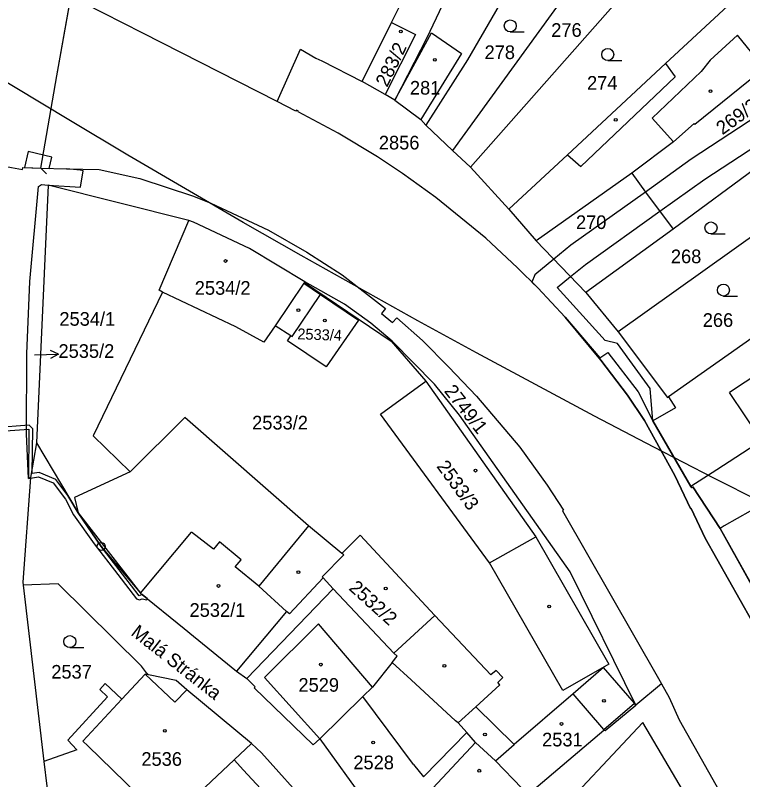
# Model space of a CAD drawing. Extents: x -644096 to -634268, y -1141430 to -1133463.
# Drawn here: x -639397.4 to -639306.8, y -1138321.8 to -1138226.5 of the extents above; entities that cross this region are included whole.
import ezdxf

# ---------------------------------------------------------------- set-up
doc = ezdxf.new("R2010")
doc.units = 0
for name, color, linetype in [('_CIVIL_CONSTRUCTION', 7, 'Continuous'), ('B_Hranice _3D', 7, 'Continuous'), ('M_Svah_Nasyp', 7, 'Continuous'), ('M_Svah_Zarez', 7, 'Continuous'), ('spodek_zarez', 7, 'Continuous'), ('svrsek_osa_sjezdy', 7, 'Continuous'), ('svrsek_osa_terminal_VRT', 7, 'Continuous'), ('svrsek_osa_VRT', 7, 'Continuous'), ('svrsek_popisy_VRT', 7, 'Continuous'), ('terminal_VRT', 7, 'Continuous')]:
    doc.layers.add(name, color=color, linetype=linetype)

msp = doc.modelspace()

# ---------------------------------------------------------------- linework, layer by layer
at = {"layer": '_CIVIL_CONSTRUCTION'}
for radius in [0.5, 0.0303]:
    msp.add_circle((-639386.7, -1138292.72), radius, dxfattribs=at)
at = {"layer": 'B_Hranice _3D'}
for points in [[(-639394.25, -1138245.59), (-639392.22, -1138234.1), (-639390.48, -1138224.25), (-639392.45, -1138223.25), (-639392.32, -1138222.46), (-639394.53, -1138222.15), (-639399.48, -1138221.44), (-639401.67, -1138221.13), (-639401.76, -1138221.64), (-639403.15, -1138221.74), (-639405.01, -1138232.69), (-639406.84, -1138243.15), (-639405.75, -1138243.18), (-639405.86, -1138243.73), (-639405.91, -1138244.02), (-639398.54, -1138245.37), (-639397.89, -1138245.5), (-639396.5, -1138245.75), (-639396.46, -1138245.53)], [(-639395.79, -1138243.51), (-639396.28, -1138245.53), (-639393.21, -1138245.62), (-639392.87, -1138244.22)]]:
    msp.add_lwpolyline(points, close=True, dxfattribs=at)
for points in [[(-639302.46, -1138237.45), (-639313.2, -1138244.48), (-639318.9, -1138248.58), (-639328.17, -1138255.2), (-639330.29, -1138256.93), (-639332.68, -1138258.88), (-639333.05, -1138259.78), (-639332.32, -1138260.51), (-639328.9, -1138264.17), (-639324.46, -1138269.53), (-639321.13, -1138273.87), (-639318.99, -1138277.03), (-639315.23, -1138283.88), (-639313.29, -1138288.01), (-639313.21, -1138287.99), (-639311.43, -1138291.67), (-639305.65, -1138301.98)], [(-639302.79, -1138302.66), (-639309.58, -1138290.48), (-639312.98, -1138285.31), (-639313.13, -1138285.41), (-639313.23, -1138285.26), (-639317.99, -1138277.08), (-639318.29, -1138273.04), (-639322.36, -1138267.44), (-639323.92, -1138267.08), (-639329.91, -1138260.48), (-639328.21, -1138259.1), (-639326.35, -1138257.58), (-639317.11, -1138250.97), (-639311.5, -1138246.96), (-639299.5, -1138239.11)], [(-639399.85, -1138278.4), (-639395.73, -1138278.11), (-639395.77, -1138284.25), (-639394.51, -1138284.04), (-639392.7, -1138284.78), (-639391.14, -1138286.84), (-639390.14, -1138288.78), (-639387.6, -1138292.38), (-639384.62, -1138296.2), (-639382.3, -1138299.25), (-639381.93, -1138299.38), (-639381.6, -1138299.24), (-639381.02, -1138299.37), (-639380.98, -1138299.21), (-639381.61, -1138298.71), (-639381.98, -1138298.86), (-639382.94, -1138297.61), (-639386.7, -1138292.72), (-639389.59, -1138288.52), (-639390.86, -1138286.38), (-639392.38, -1138284.36), (-639394.45, -1138283.52), (-639395.32, -1138283.63), (-639395.23, -1138278.06), (-639395.7, -1138277.6), (-639400.01, -1138277.95)]]:
    msp.add_lwpolyline(points, dxfattribs=at)
at = {"layer": 'M_Svah_Nasyp'}
for p, q in [((-639392.22, -1138234.1), (-639390.48, -1138224.25)), ((-639307.4, -1138229.03), (-639310.82, -1138232.15)), ((-639304.56, -1138232.57), (-639307.4, -1138229.03)), ((-639316.39, -1138232.54), (-639315.17, -1138234.21)), ((-639310.82, -1138232.15), (-639311.94, -1138233.54)), ((-639311.94, -1138233.54), (-639318.06, -1138239.35)), ((-639394.25, -1138245.59), (-639392.22, -1138234.1)), ((-639326.96, -1138245.39), (-639315.17, -1138234.21)), ((-639315.41, -1138242.32), (-639318.06, -1138239.35)), ((-639328.62, -1138243.92), (-639326.96, -1138245.39)), ((-639393.543, -1138246.298), (-639394.25, -1138245.591)), ((-639361.45, -1138259.94), (-639365.04, -1138265.23)), ((-639361.37, -1138259.82), (-639350.57, -1138267.15)), ((-639350.57, -1138267.15), (-639346.24, -1138272.12)), ((-639303.62, -1138270.36), (-639308.42, -1138273.52)), ((-639304.41, -1138279.55), (-639308.42, -1138273.52)), ((-639389.59, -1138288.52), (-639381.81, -1138298.55)), ((-639360.88, -1138290.13), (-639367.08, -1138297.67)), ((-639381.81, -1138298.55), (-639375.46, -1138290.94)), ((-639372.71, -1138293.05), (-639375.46, -1138290.94)), ((-639338.32, -1138294.75), (-639332.57, -1138291.51)), ((-639371.98, -1138292.16), (-639372.71, -1138293.05)), ((-639369.28, -1138294.37), (-639371.98, -1138292.16)), ((-639370.01, -1138295.27), (-639369.28, -1138294.37)), ((-639367.08, -1138297.67), (-639370.01, -1138295.27)), ((-639363.61, -1138300.83), (-639367.08, -1138297.67)), ((-639368.55, -1138309.15), (-639357.79, -1138297.98)), ((-639350.24, -1138306.02), (-639345.15, -1138301.3)), ((-639359.65, -1138302.36), (-639366.35, -1138309.06)), ((-639352.89, -1138310.24), (-639359.65, -1138302.36)), ((-639377.54, -1138312.1), (-639381.22, -1138308.64)), ((-639366.35, -1138309.06), (-639359.47, -1138316.69)), ((-639377.54, -1138312.1), (-639376.04, -1138310.57)), ((-639324.06, -1138315.5), (-639327.89, -1138311.06)), ((-639389, -1138316.96), (-639384.13, -1138311.75)), ((-639347.81, -1138319.9), (-639354.1, -1138311.42)), ((-639324.06, -1138315.5), (-639320.25, -1138312.26)), ((-639346.54, -1138321.43), (-639341.15, -1138315.91)), ((-639388.38, -1138317.56), (-639389, -1138316.96)), ((-639382.14, -1138323.61), (-639388.38, -1138317.56)), ((-639337.57, -1138319.41), (-639335.23, -1138317.39)), ((-639368.96, -1138320.58), (-639370.15, -1138319.3)), ((-639364.12, -1138325.8), (-639368.96, -1138320.58)), ((-639347.81, -1138319.9), (-639346.54, -1138321.43))]:
    msp.add_line(p, q, dxfattribs=at)
msp.add_lwpolyline([(-639350.55, -1138227.44), (-639347.55, -1138228.94), (-639351.32, -1138236.43)], dxfattribs=at)
at = {"layer": 'M_Svah_Zarez'}
for centre in [(-639349.367, -1138228.579), (-639345.137, -1138232.089), (-639310.787, -1138235.999), (-639322.597, -1138239.579), (-639371.207, -1138257.159), (-639362.137, -1138263.279), (-639358.847, -1138264.579), (-639340.057, -1138283.269), (-639362.137, -1138295.929), (-639372.087, -1138297.639), (-639351.257, -1138297.949), (-639330.877, -1138300.199), (-639359.337, -1138307.439), (-639343.947, -1138307.589), (-639324.057, -1138311.949), (-639329.347, -1138314.829), (-639378.777, -1138315.689), (-639338.887, -1138316.149), (-639352.827, -1138317.139), (-639339.597, -1138320.649)]:
    msp.add_circle(centre, 0.175, dxfattribs=at)
at = {"layer": 'spodek_zarez'}
msp.add_circle((-638683.068, -1137056.847), 1378.084, dxfattribs=at)
at = {"layer": 'svrsek_osa_sjezdy'}
for p, q in [((-639335.733, -1138228.62), (-639333.983, -1138228.62)), ((-639323.593, -1138232.18), (-639321.843, -1138232.18)), ((-639310.723, -1138253.79), (-639308.973, -1138253.79)), ((-639309.173, -1138261.53), (-639307.423, -1138261.53)), ((-639390.623, -1138305.32), (-639388.873, -1138305.32))]:
    msp.add_line(p, q, dxfattribs=at)
for centre in [(-639335.733, -1138227.87), (-639323.593, -1138231.43), (-639310.723, -1138253.04), (-639309.173, -1138260.78), (-639390.623, -1138304.57)]:
    msp.add_circle(centre, 0.75, dxfattribs=at)
at = {"layer": 'svrsek_osa_terminal_VRT'}
msp.add_arc((-642050.261, -1145189.597), 8802.25, 41.4131519, 75.3170489, dxfattribs=at)
at = {"layer": 'svrsek_popisy_VRT'}
for p, q in [((-639395.03, -1138268.83), (-639392.029, -1138268.778)), ((-639392.029, -1138268.778), (-639393.04, -1138268.294)), ((-639392.029, -1138268.778), (-639393.022, -1138269.296))]:
    msp.add_line(p, q, dxfattribs=at)
at = {"layer": 'terminal_VRT'}
for p, q in [((-639311.32, -1138212.21), (-639340.69, -1138245.46)), ((-639328.04, -1138222.83), (-639342.94, -1138243.41)), ((-639350.14, -1138237.11), (-639346.89, -1138239.52)), ((-639346.89, -1138239.52), (-639346.24, -1138240.23)), ((-639346.24, -1138240.23), (-639342.94, -1138243.41)), ((-639342.94, -1138243.41), (-639340.69, -1138245.46)), ((-639303.6, -1138244.43), (-639315.43, -1138253.21)), ((-639340.69, -1138245.46), (-639335.93, -1138250.72)), ((-639320.57, -1138246.2), (-639332.5, -1138254.63)), ((-639393.32, -1138247.73), (-639394.79, -1138279.79)), ((-639375.79, -1138252.1), (-639393.32, -1138247.73)), ((-639335.93, -1138250.72), (-639332.5, -1138254.63)), ((-639303.22, -1138252.39), (-639322.29, -1138265.97)), ((-639315.43, -1138253.21), (-639326.31, -1138261.08)), ((-639332.5, -1138254.63), (-639326.31, -1138261.08)), ((-639296.28, -1138260.19), (-639316, -1138274.06)), ((-639326.31, -1138261.08), (-639322.29, -1138265.97)), ((-639317.99, -1138277.08), (-639313.23, -1138285.26)), ((-639394.79, -1138279.79), (-639395.53, -1138284.12)), ((-639394.79, -1138279.79), (-639389.59, -1138288.52)), ((-639309.58, -1138290.48), (-639302.79, -1138302.66)), ((-639396.45, -1138297.55), (-639393.84, -1138319.52)), ((-639316.9, -1138309.82), (-639320.08, -1138312.47)), ((-639340.02, -1138312.69), (-639342.24, -1138314.7)), ((-639345.38, -1138322.82), (-639340.05, -1138317.12))]:
    msp.add_line(p, q, dxfattribs=at)
for points in [[(-639331.06, -1138214.78), (-639341.06, -1138232.09), (-639346.24, -1138240.23)], [(-639364.77, -1138237.3), (-639381.53, -1138228.77), (-639388.87, -1138225.06), (-639390.48, -1138224.25), (-639392.45, -1138223.25), (-639392.32, -1138222.46), (-639394.53, -1138222.15)], [(-639354.2, -1138234.79), (-639350.55, -1138227.44), (-639348.51, -1138223.34)], [(-639306.12, -1138222.98), (-639306.42, -1138223.31), (-639316.39, -1138232.54), (-639328.62, -1138243.92), (-639335.93, -1138250.72)], [(-639344.21, -1138225.35), (-639346.14, -1138229.36), (-639350.14, -1138237.11)], [(-639350.14, -1138237.11), (-639345.57, -1138228.75), (-639341.82, -1138231.33), (-639346.89, -1138239.52)], [(-639364.77, -1138237.3), (-639361.88, -1138230.75), (-639359.98, -1138231.88), (-639359.22, -1138232.23), (-639354.2, -1138234.79)], [(-639302.84, -1138232.09), (-639303.29, -1138232.51), (-639304.76, -1138233.7), (-639312.72, -1138240.14), (-639312.81, -1138240.03), (-639315.41, -1138242.32), (-639320.57, -1138246.2)], [(-639350.14, -1138237.11), (-639351.32, -1138236.43), (-639354.2, -1138234.79)], [(-639328.9, -1138264.17), (-639332.32, -1138260.51), (-639334.83, -1138257.99), (-639338.79, -1138254.33), (-639345, -1138249.25), (-639349.16, -1138246.27), (-639352.27, -1138244.19), (-639357.17, -1138241.22), (-639362.18, -1138238.59), (-639362.14, -1138238.49), (-639362.39, -1138238.36), (-639362.46, -1138238.48), (-639364.77, -1138237.3)], [(-639405.91, -1138244.02), (-639404.29, -1138244.32), (-639397.89, -1138245.5), (-639396.5, -1138245.75), (-639396.46, -1138245.53), (-639394.25, -1138245.59), (-639391.03, -1138245.67)], [(-639393.32, -1138247.73), (-639389.3, -1138247.98), (-639388.96, -1138245.91), (-639389.33, -1138245.85), (-639391.03, -1138245.67)], [(-639391.03, -1138245.67), (-639386.96, -1138245.77), (-639381.88, -1138246.88), (-639375.19, -1138249.09), (-639373.04, -1138249.96), (-639365.88, -1138253.3), (-639361.07, -1138256.04), (-639356.69, -1138258.9), (-639351.29, -1138263.07), (-639351.78, -1138263.69), (-639350.4, -1138264.84), (-639349.87, -1138264.22), (-639346.68, -1138267.07), (-639343.4, -1138270.4), (-639339.96, -1138274), (-639334.54, -1138280.34), (-639331.14, -1138285.1), (-639329.1, -1138288.2), (-639329.24, -1138288.29), (-639317.28, -1138309.15), (-639316.9, -1138309.82)], [(-639320.57, -1138246.2), (-639318.9, -1138248.58), (-639315.43, -1138253.21)], [(-639395.53, -1138284.12), (-639395.77, -1138284.25), (-639396.03, -1138278.69), (-639395.99, -1138268.71), (-639395.59, -1138259.72), (-639394.51, -1138247.89), (-639394.16, -1138247.64), (-639393.32, -1138247.73)], [(-639262.54, -1138248.85), (-639279.35, -1138263.11), (-639287.3, -1138269.14), (-639296.04, -1138275.31), (-639296.09, -1138275.2), (-639299.63, -1138277.05), (-639304.41, -1138279.55), (-639309.99, -1138283.16), (-639313.23, -1138285.26)], [(-639379.07, -1138261.06), (-639379.49, -1138260.8), (-639375.79, -1138252.1)], [(-639361.32, -1138259.76), (-639368.25, -1138255.61), (-639375.21, -1138252.32), (-639375.79, -1138252.1)], [(-639257.06, -1138255.38), (-639274.49, -1138268.85), (-639277.13, -1138270.83), (-639295.73, -1138282.66), (-639296.11, -1138282.86), (-639309.07, -1138290.14), (-639309.58, -1138290.48)], [(-639361.32, -1138259.76), (-639361.37, -1138259.82), (-639361.45, -1138259.94), (-639359.38, -1138261.34)], [(-639320.08, -1138312.47), (-639328.28, -1138295.9), (-639342.08, -1138276.36), (-639345.18, -1138272.5), (-639350.47, -1138267.14), (-639353.11, -1138264.9), (-639356.41, -1138262.53), (-639361.32, -1138259.76)], [(-639379.07, -1138261.06), (-639387.71, -1138278.92), (-639383.08, -1138283.44)], [(-639363.08, -1138266.47), (-639365.04, -1138265.23), (-639366.43, -1138267.28), (-639369.93, -1138265.35), (-639379.07, -1138261.06)], [(-639359.38, -1138261.34), (-639354.66, -1138264.53), (-639358.67, -1138270.34), (-639363.5, -1138267.09), (-639363.08, -1138266.47)], [(-639363.08, -1138266.47), (-639362.93, -1138266.57), (-639359.38, -1138261.34)], [(-639328.9, -1138264.17), (-639324.57, -1138269.21), (-639323.59, -1138268.54), (-639319.79, -1138273.47), (-639317.99, -1138277.08)], [(-639246.44, -1138403.78), (-639249.21, -1138398.08), (-639256.47, -1138383.75), (-639260.25, -1138376.54), (-639268.1, -1138363.42), (-639269.61, -1138360.89), (-639282.33, -1138339.64), (-639295.78, -1138318.02), (-639305.65, -1138301.98), (-639311.43, -1138291.67), (-639313.21, -1138287.99), (-639313.29, -1138288.01), (-639315.23, -1138283.88), (-639318.99, -1138277.03), (-639321.13, -1138273.87), (-639324.46, -1138269.53), (-639328.9, -1138264.17)], [(-639322.29, -1138265.97), (-639316.15, -1138274.16), (-639316, -1138274.06)], [(-639351.89, -1138276.24), (-639346.24, -1138272.12), (-639332.57, -1138291.51), (-639323.45, -1138307.38), (-639329.17, -1138310.67), (-639338.32, -1138294.75), (-639351.89, -1138276.24)], [(-639316, -1138274.06), (-639315.15, -1138275.44), (-639317.99, -1138277.08)], [(-639356.72, -1138293.59), (-639360.88, -1138290.13), (-639376.3, -1138276.66), (-639383.08, -1138283.44)], [(-639383.08, -1138283.44), (-639390.04, -1138286.64), (-639389.59, -1138288.52)], [(-639395.53, -1138284.12), (-639396.47, -1138297.18), (-639396.45, -1138297.55)], [(-639313.23, -1138285.26), (-639313.13, -1138285.41), (-639312.98, -1138285.31), (-639309.58, -1138290.48)], [(-639389.59, -1138288.52), (-639386.7, -1138292.72), (-639381.81, -1138298.55), (-639376.36, -1138302.94), (-639375.21, -1138303.88), (-639369.83, -1138308.27)], [(-639340.02, -1138312.69), (-639337.02, -1138309.95), (-639337.3, -1138309.66), (-639336.66, -1138309.06), (-639337.49, -1138308.19), (-639338.17, -1138308.73), (-639345.15, -1138301.3), (-639354.43, -1138291.3), (-639356.72, -1138293.59)], [(-639359.06, -1138296.64), (-639359.19, -1138296.5), (-639356.49, -1138293.78), (-639356.72, -1138293.59)], [(-639359.06, -1138296.64), (-639363.23, -1138301.13), (-639363.61, -1138300.83), (-639369.83, -1138308.27)], [(-639350.45, -1138307.16), (-639349.84, -1138306.4), (-639350.24, -1138306.02), (-639357.79, -1138297.98), (-639359.06, -1138296.64)], [(-639380.83, -1138308.73), (-639381.05, -1138308.46), (-639381.69, -1138307.64), (-639392.06, -1138297.37), (-639396.45, -1138297.55)], [(-639350.45, -1138307.16), (-639352.89, -1138310.24), (-639354.1, -1138311.42), (-639359.47, -1138316.69)], [(-639342.24, -1138314.7), (-639342.54, -1138314.44), (-639348.1, -1138309.32), (-639350.45, -1138307.16)], [(-639369.83, -1138308.27), (-639368.55, -1138309.15), (-639367.53, -1138310.21), (-639367.63, -1138310.32), (-639360.28, -1138317.43), (-639359.47, -1138316.69)], [(-639320.08, -1138312.47), (-639320.25, -1138312.26), (-639324.1, -1138307.79), (-639327.89, -1138311.06), (-639335.23, -1138317.39), (-639340.02, -1138312.69)], [(-639380.83, -1138308.73), (-639381.22, -1138308.64), (-639384.13, -1138311.75), (-639386.22, -1138309.8), (-639386.9, -1138310.53), (-639385.92, -1138311.46), (-639390.88, -1138316.85), (-639389.75, -1138318.05), (-639393.84, -1138319.52)], [(-639367.97, -1138317.26), (-639376.04, -1138310.57), (-639377.37, -1138309.42), (-639380.83, -1138308.73)], [(-639316.9, -1138309.82), (-639315.94, -1138311.53), (-639314.68, -1138314.32), (-639305.17, -1138331.18), (-639302.1, -1138339.92), (-639295.45, -1138351.33)], [(-639333.63, -1138323.7), (-639324.09, -1138315.59), (-639323.89, -1138315.66), (-639320.08, -1138312.47)], [(-639340.05, -1138317.12), (-639341.15, -1138315.91), (-639342.24, -1138314.7)], [(-639311.11, -1138329.01), (-639312.76, -1138325.55), (-639319.22, -1138314.66), (-639331.14, -1138327.35)], [(-639359.47, -1138316.69), (-639353.77, -1138324.58), (-639350.87, -1138328.67)], [(-639381.35, -1138329.27), (-639375.88, -1138324.69), (-639370.15, -1138319.3), (-639367.97, -1138317.26)], [(-639359.82, -1138326.16), (-639360.64, -1138325.24), (-639366.72, -1138318.42), (-639367.97, -1138317.26)], [(-639333.63, -1138323.7), (-639334.17, -1138324.06), (-639334.81, -1138323.29), (-639334.29, -1138322.81), (-639337.57, -1138319.41), (-639340.05, -1138317.12)], [(-639393.84, -1138319.52), (-639392.75, -1138328.72), (-639392.36, -1138332)]]:
    msp.add_lwpolyline(points, dxfattribs=at)

# ---------------------------------------------------------------- texts
at = {"layer": 'svrsek_osa_VRT'}
for s, p in [('276', (-639330.63, -1138229.235)), ('278', (-639338.94, -1138232.005)), ('281', (-639348.24, -1138236.435)), ('274', (-639326.17, -1138235.825)), ('2856', (-639352.11, -1138243.265)), ('270', (-639327.55, -1138253.175)), ('268', (-639315.72, -1138257.435)), ('2534/2', (-639375.05, -1138261.365)), ('2534/1', (-639391.92, -1138265.225)), ('266', (-639311.75, -1138265.365)), ('2535/2', (-639392.03, -1138269.225)), ('2533/2', (-639367.9, -1138278.145)), ('2532/1', (-639375.7, -1138301.485)), ('2537', (-639392.93, -1138309.185)), ('2529', (-639362.13, -1138310.815)), ('2531', (-639331.77, -1138317.625)), ('2536', (-639381.7, -1138320.045)), ('2528', (-639355.29, -1138320.475))]:
    msp.add_text(s, height=1.7, dxfattribs=at).set_placement(p)
for s, height, rotation, p in [('283/2', 1.7, 64, (-639351.08, -1138235.591)), ('269/2', 1.7, 36, (-639309.294, -1138241.51)), ('2533/4', 1.36, 358, (-639362.291, -1138266.909)), ('2749/1', 1.7, 308, (-639344.049, -1138273.38)), ('2533/3', 1.7, 306, (-639344.983, -1138282.749)), ('2532/2', 1.7, 318, (-639355.954, -1138298.035))]:
    msp.add_text(s, height=height, rotation=rotation, dxfattribs=at).set_placement(p)
at = {"layer": 'svrsek_popisy_VRT'}
msp.add_text('Malá Stránka', height=1.7, rotation=322, dxfattribs=at).set_placement((-639383.117, -1138303.678))

doc.saveas('drawing.dxf')
